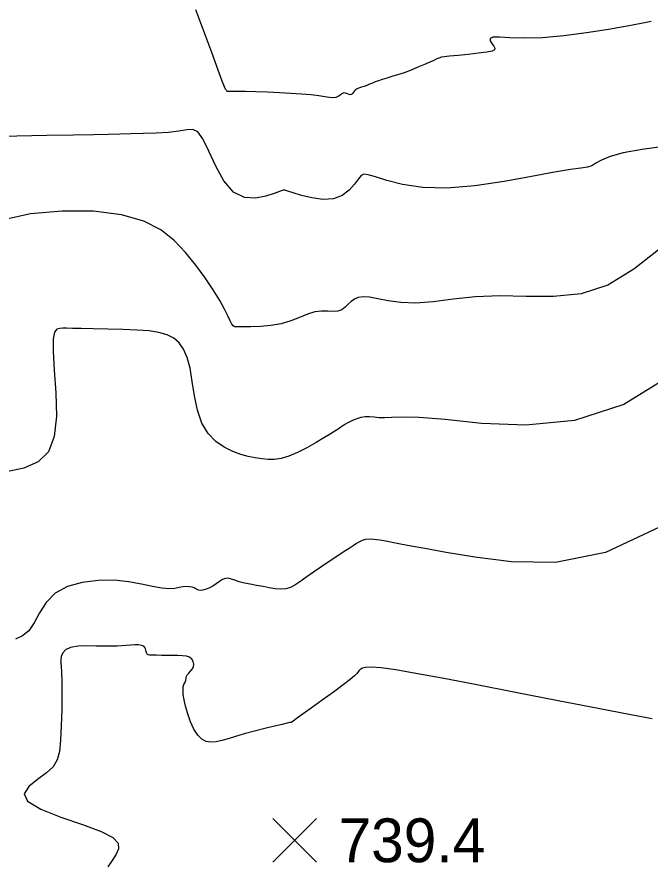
# Model space of a CAD drawing. Extents: x 2566142 to 2571431, y 418755 to 421584.
# Drawn here: x 2568618.7 to 2568835.3, y 419474.5 to 419764 of the extents above; entities that cross this region are included whole.
import ezdxf

# ---------------------------------------------------------------- set-up
doc = ezdxf.new("R2010")
doc.units = 0
for name, color, linetype in [('Contour_ADS_Major', 7, 'Continuous'), ('Contour_ADS_Minor', 7, 'Continuous'), ('Contour_ADS_Spot_Elevation', 7, 'Continuous')]:
    doc.layers.add(name, color=color, linetype=linetype)

# ---------------------------------------------------------------- blocks, each defined once
blk = doc.blocks.new('S750')
at = {"layer": 'Contour_ADS_Spot_Elevation'}
for p, q in [((-0.5, 0.498), (0.5, -0.498)), ((-0.498, -0.5), (0.498, 0.5))]:
    blk.add_line(p, q, dxfattribs=at)

msp = doc.modelspace()

# ---------------------------------------------------------------- linework, layer by layer
at = {"layer": 'Contour_ADS_Major'}
for points in [[(2568840.73, 419719.8), (2568832.57, 419718.7), (2568826.09, 419717.58), (2568821.58, 419716.33), (2568818.66, 419715.08), (2568816.77, 419713.96), (2568815.35, 419713.12), (2568813.83, 419712.65), (2568811.61, 419712.33), (2568808.06, 419711.86), (2568802.55, 419710.96), (2568794.73, 419709.47), (2568785.34, 419707.74), (2568775.36, 419706.24), (2568765.8, 419705.46), (2568757.49, 419705.72), (2568750.63, 419706.73), (2568745.22, 419708.07), (2568741.31, 419709.3), (2568738.82, 419710.05), (2568737.35, 419710.21), (2568736.4, 419709.74), (2568735.48, 419708.6), (2568734.17, 419706.83), (2568732.34, 419704.8), (2568729.95, 419702.96), (2568726.94, 419701.78), (2568723.35, 419701.57), (2568719.55, 419702.1), (2568716, 419702.98), (2568713.15, 419703.86), (2568711.32, 419704.43), (2568710.37, 419704.71), (2568709.98, 419704.8), (2568709.89, 419704.8), (2568709.79, 419704.78), (2568709.4, 419704.65), (2568708.45, 419704.31), (2568706.66, 419703.66), (2568703.86, 419702.72), (2568700.34, 419702.03), (2568696.51, 419702.27), (2568692.79, 419704.13), (2568689.5, 419707.97), (2568686.68, 419713.01), (2568684.28, 419718.16), (2568682.27, 419722.32), (2568680.56, 419724.67), (2568678.85, 419725.51), (2568676.8, 419725.41), (2568674.09, 419724.93), (2568670.49, 419724.53), (2568666.28, 419724.28), (2568661.88, 419724.13), (2568657.68, 419724.02), (2568653.89, 419723.93), (2568649.89, 419723.83), (2568644.89, 419723.73), (2568638.06, 419723.59)], [(2568638.06, 419723.59), (2568628.96, 419723.43), (2568618.68, 419723.23), (2568608.65, 419722.97)]]:
    msp.add_lwpolyline(points, dxfattribs=at)
at = {"layer": 'Contour_ADS_Minor'}
for points in [[(2568688.92, 419742.05), (2568687.5, 419745.85), (2568685.31, 419751.84), (2568682.64, 419759.12), (2568679.86, 419766.47)], [(2568835.59, 419762.54), (2568832.23, 419761.81), (2568827.49, 419760.89), (2568821.08, 419759.77), (2568813.57, 419758.6), (2568805.76, 419757.59), (2568798.42, 419756.95), (2568792.22, 419756.8), (2568787.31, 419756.95), (2568783.72, 419757.14), (2568781.49, 419757.09), (2568780.56, 419756.62), (2568780.59, 419755.84), (2568781.15, 419754.91), (2568781.82, 419754.03), (2568782.22, 419753.33), (2568782.09, 419752.79), (2568781.21, 419752.36), (2568779.38, 419751.97), (2568776.5, 419751.59), (2568773.04, 419751.21), (2568769.57, 419750.87), (2568766.68, 419750.59), (2568764.81, 419750.38), (2568763.79, 419750.23), (2568763.31, 419750.1), (2568763.04, 419749.97), (2568762.7, 419749.81), (2568762.15, 419749.56), (2568761.27, 419749.17), (2568759.94, 419748.59), (2568758.09, 419747.79), (2568755.88, 419746.84), (2568753.49, 419745.87), (2568751.11, 419744.97), (2568748.92, 419744.23), (2568746.95, 419743.63), (2568745.2, 419743.12), (2568743.68, 419742.66), (2568742.39, 419742.23), (2568741.27, 419741.8), (2568740.26, 419741.39), (2568739.3, 419741), (2568738.35, 419740.63), (2568737.42, 419740.29), (2568736.57, 419739.99), (2568735.83, 419739.74), (2568735.25, 419739.53), (2568734.8, 419739.33), (2568734.45, 419739.09), (2568734.15, 419738.77), (2568733.87, 419738.35), (2568733.58, 419737.92), (2568733.25, 419737.57), (2568732.83, 419737.42), (2568732.33, 419737.53), (2568731.74, 419737.77), (2568731.11, 419737.99), (2568730.48, 419738.02), (2568729.86, 419737.75), (2568729.23, 419737.28), (2568728.54, 419736.79), (2568727.75, 419736.44), (2568726.8, 419736.34), (2568725.59, 419736.47), (2568724, 419736.73), (2568721.91, 419737.05), (2568719.23, 419737.35), (2568716.03, 419737.63), (2568712.42, 419737.88), (2568708.49, 419738.09), (2568704.38, 419738.26), (2568700.38, 419738.39), (2568696.82, 419738.49), (2568694.01, 419738.54), (2568692.19, 419738.55), (2568691.18, 419738.55), (2568690.72, 419738.56), (2568690.54, 419738.62), (2568690.43, 419738.75), (2568690.33, 419738.92), (2568690.24, 419739.09), (2568690.15, 419739.22), (2568690.03, 419739.38), (2568689.7, 419740.11), (2568688.92, 419742.05)], [(2568761.11, 419666.59), (2568755.13, 419666.13), (2568750.01, 419666.28), (2568745.7, 419666.87), (2568742.16, 419667.59), (2568739.32, 419668.15), (2568737.13, 419668.3), (2568735.45, 419668.06), (2568734.13, 419667.5), (2568733.03, 419666.68), (2568732.02, 419665.69), (2568730.99, 419664.69), (2568729.85, 419663.84), (2568728.51, 419663.32), (2568726.9, 419663.21), (2568725.02, 419663.31), (2568722.91, 419663.37), (2568720.59, 419663.1), (2568718.08, 419662.32), (2568715.34, 419661.21), (2568712.36, 419660.03), (2568709.08, 419659.02), (2568705.53, 419658.4), (2568701.97, 419658.09), (2568698.71, 419657.99), (2568696.09, 419657.97), (2568694.33, 419657.94), (2568693.25, 419658.01), (2568692.61, 419658.3), (2568692.15, 419658.95), (2568691.62, 419660.08), (2568690.86, 419661.75), (2568689.74, 419664.04), (2568688.1, 419666.98), (2568685.85, 419670.61), (2568683.05, 419674.71), (2568679.83, 419679.05), (2568676.29, 419683.39), (2568672.44, 419687.5), (2568667.87, 419691.17), (2568662.06, 419694.19), (2568654.47, 419696.36), (2568644.87, 419697.52), (2568634.1, 419697.62), (2568623.3, 419696.62), (2568613.58, 419694.51)], [(2568838.57, 419684.71), (2568829.66, 419677.67), (2568820.85, 419672.24), (2568811.65, 419669.31), (2568802.2, 419668.34), (2568792.83, 419668.41), (2568783.84, 419668.59), (2568775.51, 419668.21), (2568767.92, 419667.42), (2568761.11, 419666.59)], [(2568736.38, 419626.99), (2568734.97, 419626.55), (2568733.67, 419626.01), (2568732.55, 419625.46), (2568731.64, 419624.98), (2568730.88, 419624.53), (2568730.17, 419624.09), (2568729.43, 419623.6), (2568728.54, 419623.01), (2568727.38, 419622.26), (2568725.82, 419621.27), (2568723.71, 419619.98), (2568721, 419618.36), (2568717.89, 419616.61), (2568714.67, 419614.97), (2568711.65, 419613.67), (2568709.02, 419612.89), (2568706.71, 419612.58), (2568704.58, 419612.59), (2568702.46, 419612.8), (2568700.23, 419613.12), (2568697.84, 419613.59), (2568695.28, 419614.3), (2568692.54, 419615.34), (2568689.63, 419616.79), (2568686.74, 419618.79), (2568684.11, 419621.49), (2568681.97, 419625.03), (2568680.47, 419629.44), (2568679.46, 419634.35), (2568678.68, 419639.29), (2568677.91, 419643.79), (2568676.95, 419647.47), (2568675.71, 419650.35), (2568674.17, 419652.54), (2568672.3, 419654.16), (2568670.03, 419655.3), (2568667.27, 419656.07), (2568663.9, 419656.57), (2568659.78, 419656.88), (2568654.92, 419657.08), (2568649.75, 419657.22), (2568644.81, 419657.31), (2568640.65, 419657.39), (2568637.67, 419657.46), (2568635.68, 419657.51), (2568634.34, 419657.51), (2568633.32, 419657.43), (2568632.38, 419657.15), (2568631.57, 419656.16), (2568631.07, 419653.85), (2568631.02, 419649.63), (2568631.47, 419643.2), (2568632.03, 419635.41), (2568632.19, 419627.43), (2568631.47, 419620.41), (2568629.43, 419615.26), (2568625.96, 419611.81), (2568621.02, 419609.61), (2568614.57, 419608.24)], [(2568842.42, 419641.37), (2568826.35, 419631.36), (2568809.46, 419625.98), (2568792.8, 419624.36), (2568777.6, 419624.95), (2568765.13, 419626.23), (2568756.28, 419626.95), (2568750.49, 419627.09), (2568746.86, 419626.95), (2568744.46, 419626.8), (2568742.53, 419626.85), (2568740.84, 419627.04), (2568739.3, 419627.21), (2568737.84, 419627.23), (2568736.38, 419626.99)], [(2568838.55, 419589.46), (2568819.97, 419580.72), (2568802.9, 419577.38), (2568787.84, 419577.52), (2568775.28, 419579.19), (2568765.55, 419580.8), (2568758.26, 419582.08), (2568752.85, 419583.08), (2568748.75, 419583.86), (2568745.49, 419584.48), (2568742.88, 419584.94), (2568740.82, 419585.21), (2568739.2, 419585.28), (2568737.9, 419585.15), (2568736.83, 419584.84), (2568735.85, 419584.37), (2568734.84, 419583.78), (2568733.7, 419583.06), (2568732.32, 419582.17), (2568730.6, 419581.05), (2568728.45, 419579.63), (2568725.84, 419577.88), (2568722.97, 419575.93), (2568720.11, 419573.98), (2568717.55, 419572.19), (2568715.48, 419570.71)], [(2568715.48, 419570.71), (2568713.78, 419569.57), (2568712.25, 419568.78), (2568710.7, 419568.33), (2568708.97, 419568.22), (2568707.07, 419568.36), (2568705.02, 419568.67), (2568702.87, 419569.06), (2568700.67, 419569.46), (2568698.51, 419569.86), (2568696.49, 419570.29), (2568694.71, 419570.76), (2568693.25, 419571.25), (2568692.03, 419571.68), (2568690.98, 419571.93), (2568689.99, 419571.88), (2568688.99, 419571.48), (2568687.95, 419570.81), (2568686.87, 419570.02), (2568685.73, 419569.25), (2568684.55, 419568.63), (2568683.38, 419568.18), (2568682.32, 419567.9), (2568681.44, 419567.79), (2568680.8, 419567.87), (2568680.31, 419568.06), (2568679.85, 419568.33), (2568679.31, 419568.61), (2568678.58, 419568.85), (2568677.68, 419569.01), (2568676.62, 419569.06), (2568675.45, 419568.96), (2568674.17, 419568.72), (2568672.64, 419568.46), (2568670.71, 419568.35), (2568668.23, 419568.54), (2568665.08, 419569.14), (2568661.28, 419569.96), (2568656.87, 419570.74), (2568651.9, 419571.23), (2568646.49, 419571.2), (2568641.02, 419570.53), (2568635.95, 419569.1), (2568631.72, 419566.82), (2568628.64, 419563.68), (2568626.42, 419560.12), (2568624.61, 419556.69), (2568622.79, 419553.93), (2568620.61, 419552.19), (2568618.22, 419551.14)], [(2568676.5, 419537.09), (2568676.57, 419537.51), (2568676.6, 419537.95), (2568676.69, 419538.42), (2568676.95, 419538.93), (2568677.44, 419539.5), (2568678.06, 419540.13), (2568678.65, 419540.83), (2568679.07, 419541.64), (2568679.2, 419542.53), (2568679.02, 419543.43), (2568678.53, 419544.24), (2568677.74, 419544.88), (2568676.65, 419545.26), (2568675.29, 419545.43), (2568673.71, 419545.48), (2568671.93, 419545.49), (2568670.01, 419545.51), (2568668.1, 419545.55), (2568666.37, 419545.59), (2568664.99, 419545.64), (2568664.08, 419545.67), (2568663.56, 419545.72), (2568663.31, 419545.8), (2568663.19, 419545.95), (2568663.1, 419546.18), (2568663.02, 419546.48), (2568662.93, 419546.86), (2568662.83, 419547.3), (2568662.7, 419547.78), (2568662.47, 419548.26), (2568662.04, 419548.68), (2568661.33, 419548.98), (2568660.29, 419549.13), (2568658.98, 419549.15), (2568657.53, 419549.08), (2568656.03, 419548.96), (2568654.55, 419548.83), (2568652.95, 419548.73), (2568651.07, 419548.66), (2568648.71, 419548.66), (2568645.8, 419548.73), (2568642.63, 419548.77), (2568639.58, 419548.64), (2568637.06, 419548.21), (2568635.34, 419547.42), (2568634.34, 419546.36), (2568633.85, 419545.18), (2568633.69, 419544.06), (2568633.69, 419543.04), (2568633.78, 419541.78), (2568633.89, 419539.82), (2568633.99, 419536.74), (2568634.03, 419532.27), (2568633.99, 419526.94), (2568633.86, 419521.45), (2568633.62, 419516.53), (2568633.23, 419512.7), (2568632.47, 419509.79), (2568631.08, 419507.45), (2568628.83, 419505.31), (2568625.72, 419503.07), (2568622.74, 419500.7), (2568621.18, 419498.2), (2568622.29, 419495.59), (2568626.85, 419492.89), (2568633.68, 419490.2), (2568641.11, 419487.62), (2568647.46, 419485.25), (2568651.45, 419483.16), (2568653.26, 419481.25), (2568653.47, 419479.39), (2568652.64, 419477.46), (2568651.3, 419475.36), (2568649.74, 419473.12)], [(2568836.02, 419523.8), (2568828.71, 419525.17), (2568817.55, 419527.34), (2568803.8, 419530.02), (2568789.19, 419532.87), (2568775.49, 419535.53), (2568764.1, 419537.71), (2568755.1, 419539.37), (2568748.26, 419540.54), (2568743.31, 419541.23), (2568740, 419541.48), (2568737.97, 419541.42), (2568736.86, 419541.17), (2568736.32, 419540.88), (2568736.02, 419540.65), (2568735.83, 419540.44), (2568735.66, 419540.21), (2568735.41, 419539.88), (2568734.96, 419539.37), (2568734.11, 419538.56), (2568732.63, 419537.31), (2568730.27, 419535.48), (2568726.95, 419533), (2568723.12, 419530.2), (2568719.35, 419527.49), (2568716.25, 419525.26), (2568714.24, 419523.81), (2568713.17, 419523.05), (2568712.74, 419522.73), (2568712.62, 419522.65), (2568712.57, 419522.63), (2568712.52, 419522.62), (2568712.49, 419522.62), (2568712.45, 419522.62), (2568712.37, 419522.61), (2568712.03, 419522.53), (2568711.14, 419522.32), (2568709.45, 419521.92), (2568706.8, 419521.29), (2568703.49, 419520.48), (2568699.9, 419519.57), (2568696.46, 419518.65), (2568693.47, 419517.77), (2568690.93, 419517.01), (2568688.75, 419516.4), (2568686.81, 419515.99), (2568685.04, 419515.85), (2568683.42, 419516.09), (2568681.92, 419516.84), (2568680.53, 419518.23), (2568679.25, 419520.3), (2568678.1, 419522.84), (2568677.13, 419525.54), (2568676.38, 419528.12), (2568675.87, 419530.33), (2568675.6, 419532.14), (2568675.52, 419533.59), (2568675.6, 419534.72), (2568675.81, 419535.56), (2568676.07, 419536.19), (2568676.32, 419536.67), (2568676.5, 419537.09)]]:
    msp.add_lwpolyline(points, dxfattribs=at)

# ---------------------------------------------------------------- block references
at = {"layer": 'Contour_ADS_Spot_Elevation', "xscale": 15, "yscale": 15}
msp.add_blockref('S750', (2568713.69, 419482.25), dxfattribs=at)

# ---------------------------------------------------------------- texts
at = {"layer": 'Contour_ADS_Spot_Elevation'}
msp.add_text('739.4', height=15, dxfattribs=at).set_placement((2568728.69, 419474.75))

doc.saveas('drawing.dxf')
